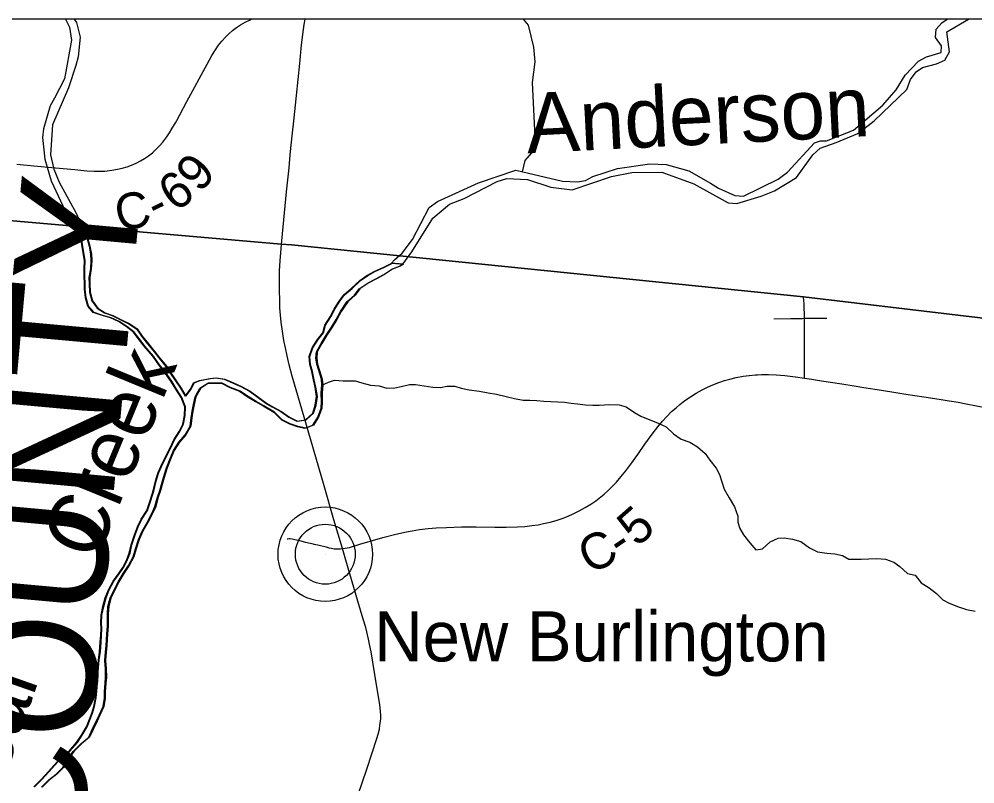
# Model space of a CAD drawing. Extents: x -1.4 to 35.4, y 0 to 22.
# Drawn here: x 3.016 to 4.523, y 18.65 to 19.855 of the extents above; entities that cross this region are included whole.
import ezdxf

# ---------------------------------------------------------------- set-up
doc = ezdxf.new("R2010")
doc.units = 0
for name, color, linetype in [('Default', 7, 'Continuous'), ('GM_X_County_Road', 7, 'Continuous'), ('GM_X_County_Road_Text', 7, 'Continuous'), ('GM_X_County_Text', 7, 'Continuous'), ('GM_X_Major_River', 7, 'Continuous'), ('GM_X_Major_River_Text', 7, 'Continuous'), ('GM_X_Minor_River', 7, 'Continuous'), ('GM_X_Minor_River_Text', 7, 'Continuous'), ('GM_X_State_Route', 7, 'Continuous'), ('GM_X_Township_Road', 7, 'Continuous'), ('GM_X_Unincorporated', 7, 'Continuous'), ('GM_X_Unincorporated_Location', 7, 'Continuous'), ('GM_X_Unincorporated_Text', 7, 'Continuous'), ('SH_Border', 7, 'Continuous'), ('SH_Cut_Line', 7, 'Continuous')]:
    doc.layers.add(name, color=color, linetype=linetype)

msp = doc.modelspace()

# ---------------------------------------------------------------- linework, layer by layer
at = {"layer": 'Default'}
for points in [[(5.9686, 19.8546), (2.2, 19.8546), (2.2, 19.619), (2.3668, 19.6046), (2.4279, 19.5993), (2.9037, 19.5459), (3.4296, 19.5001), (3.4459, 19.4989), (4.2528, 19.417), (5.7921, 19.2341)], [(7.693, 16.8959), (7.7561, 17.6322), (7.8789, 18.9217), (7.8947, 19.0723), (6.8306, 19.1588), (5.7921, 19.2341), (4.2528, 19.417), (3.4459, 19.4989), (3.4296, 19.5001), (2.9037, 19.5459), (2.7894, 18.3098), (2.7365, 17.7956), (2.7172, 17.4718), (2.7109, 17.4025), (2.7066, 17.3545), (2.7033, 17.3163), (2.7006, 17.2849), (2.6906, 17.1666), (2.6843, 17.0961), (2.6688, 16.9164)]]:
    msp.add_lwpolyline(points, dxfattribs=at)
at = {"layer": 'GM_X_County_Road'}
for points in [[(3.0126, 19.6262), (3.0398, 19.6236), (3.0739, 19.6204), (3.1042, 19.6175), (3.1233, 19.6157), (3.1345, 19.615), (3.1431, 19.615), (3.1517, 19.6153), (3.1628, 19.6166), (3.1713, 19.618), (3.1791, 19.6197), (3.1868, 19.622), (3.1938, 19.6246), (3.2011, 19.6278), (3.2077, 19.6312), (3.214, 19.635), (3.2201, 19.6391), (3.2264, 19.6441), (3.2319, 19.6491), (3.2375, 19.6548), (3.2427, 19.6609), (3.249, 19.6693), (3.2532, 19.6754), (3.2572, 19.6817), (3.2628, 19.6913), (3.2649, 19.6951), (3.2697, 19.7038), (3.2809, 19.7246), (3.3127, 19.7837), (3.3204, 19.7973), (3.3259, 19.8063), (3.3308, 19.8135), (3.3359, 19.8199), (3.3418, 19.8264), (3.3472, 19.8316), (3.3529, 19.8365), (3.3593, 19.8415), (3.3656, 19.8457), (3.3726, 19.8498), (3.3793, 19.8532), (3.3824, 19.8546)], [(3.526, 19.0206), (3.5301, 19.0209), (3.5333, 19.0214), (3.5371, 19.0224), (3.5532, 19.0273), (3.5896, 19.0378), (3.61, 19.043), (3.627, 19.0468), (3.6361, 19.0485), (3.6477, 19.0503), (3.6613, 19.0519), (3.6736, 19.0529), (3.6903, 19.0539), (3.7139, 19.0545), (3.7369, 19.0545), (3.7661, 19.0543), (3.7841, 19.0544), (3.8022, 19.0549), (3.8134, 19.0555), (3.8245, 19.0567), (3.8344, 19.0581), (3.843, 19.0598), (3.8533, 19.0622), (3.8629, 19.0649), (3.8724, 19.0681), (3.8817, 19.0717), (3.8897, 19.0752), (3.8992, 19.0799), (3.9085, 19.085), (3.9175, 19.0906), (3.9252, 19.0959), (3.9332, 19.1018), (3.9386, 19.1062), (3.9442, 19.1112), (3.9517, 19.1186), (3.9578, 19.1249), (3.9651, 19.1334), (3.9729, 19.1431), (3.9807, 19.1536), (3.9914, 19.1688), (4.0028, 19.1851), (4.0141, 19.2007), (4.0232, 19.2125), (4.0304, 19.221), (4.0375, 19.2287), (4.0449, 19.2362), (4.0518, 19.2424), (4.058, 19.2475), (4.0659, 19.2535), (4.0745, 19.2595), (4.0835, 19.2651), (4.0932, 19.2705), (4.1015, 19.2747), (4.11, 19.2784), (4.1192, 19.282), (4.128, 19.285), (4.1369, 19.2876), (4.1465, 19.2899), (4.1574, 19.292), (4.1672, 19.2933), (4.1771, 19.2942), (4.1803, 19.2943)], [(4.1803, 19.2943), (4.1863, 19.2946), (4.1975, 19.2945), (4.2099, 19.294), (4.2234, 19.2929), (4.24, 19.2911), (4.2544, 19.289)], [(4.2544, 19.289), (4.2652, 19.2872), (4.2811, 19.2847), (4.313, 19.2798), (4.3327, 19.2767), (4.348, 19.2742), (4.3756, 19.2698), (4.3983, 19.2662), (4.4142, 19.2637), (4.4424, 19.2593), (4.4664, 19.2557), (4.4823, 19.2532), (4.4964, 19.2509), (4.5092, 19.2485), (4.5415, 19.242), (4.5787, 19.2351), (4.6092, 19.229), (4.6702, 19.2174), (4.705, 19.211), (4.7166, 19.2088), (4.7352, 19.2053)]]:
    msp.add_lwpolyline(points, dxfattribs=at)
at = {"layer": 'GM_X_Major_River'}
for p, q in [((3.1228, 19.5121), (3.1137, 19.5129)), ((3.1148, 19.5129), (3.1239, 19.5121)), ((3.6214, 19.4687), (3.6035, 19.4703)), ((3.6046, 19.4703), (3.6225, 19.4687))]:
    msp.add_line(p, q, dxfattribs=at)
for points in [[(3.0893, 19.8546), (3.0959, 19.8418), (3.0992, 19.8212), (3.0879, 19.7603), (3.0724, 19.7298), (3.0653, 19.7182), (3.055, 19.6819), (3.0531, 19.6683), (3.0569, 19.634), (3.0671, 19.5999), (3.0925, 19.5445), (3.0976, 19.5345), (3.1137, 19.5129)], [(3.1031, 19.8546), (3.1067, 19.8492), (3.1126, 19.8259), (3.1093, 19.7951), (3.1059, 19.7815), (3.0945, 19.7464), (3.0688, 19.6881), (3.0658, 19.6406), (3.0713, 19.618), (3.0796, 19.5977), (3.1066, 19.5491), (3.1228, 19.5121)], [(3.6035, 19.4703), (3.6083, 19.4756), (3.6203, 19.4859), (3.6363, 19.5072), (3.663, 19.5576), (3.6761, 19.5672), (3.7403, 19.5969), (3.7993, 19.6164), (3.873, 19.5995), (3.8966, 19.5982), (3.9092, 19.6002), (3.9207, 19.6064), (3.9598, 19.6192), (4.0105, 19.6264), (4.0363, 19.6258), (4.0722, 19.6154), (4.1064, 19.5964), (4.1187, 19.5885), (4.1447, 19.5769), (4.1583, 19.5758), (4.2129, 19.6023), (4.2273, 19.6134), (4.2701, 19.6595), (4.2797, 19.6627), (4.2892, 19.6629), (4.3318, 19.6798), (4.3779, 19.719), (4.399, 19.7432), (4.4132, 19.7665), (4.4339, 19.7881), (4.4466, 19.795), (4.4696, 19.8021), (4.4702, 19.8127), (4.4606, 19.8255), (4.4617, 19.8388), (4.4706, 19.8488), (4.4794, 19.8546)], [(3.6214, 19.4687), (3.6355, 19.4879), (3.6687, 19.5411), (3.695, 19.5633), (3.7177, 19.5719), (3.77, 19.5988), (3.7849, 19.6034), (3.8176, 19.6019), (3.8545, 19.5897), (3.8883, 19.5858), (3.95, 19.6065), (3.9824, 19.6129), (4.0296, 19.6134), (4.0801, 19.5951), (4.1338, 19.5653), (4.1478, 19.5639), (4.1861, 19.5755), (4.2068, 19.5842), (4.2419, 19.605), (4.2674, 19.641), (4.2791, 19.6513), (4.3044, 19.6603), (4.3385, 19.6743), (4.3641, 19.6946), (4.4158, 19.7436), (4.4214, 19.7595), (4.4305, 19.7718), (4.4405, 19.7784), (4.4623, 19.7844), (4.4754, 19.7898), (4.4829, 19.8033), (4.4787, 19.8346), (4.5128, 19.8546)], [(3.2558, 19.2844), (3.2458, 19.2982), (3.2366, 19.3102), (3.2274, 19.3237), (3.2136, 19.3392), (3.2058, 19.3492), (3.1966, 19.3615), (3.185, 19.3701), (3.173, 19.378), (3.1602, 19.3839), (3.1455, 19.388), (3.1334, 19.3924), (3.1249, 19.4025), (3.121, 19.4155), (3.1193, 19.4292), (3.1195, 19.4387), (3.119, 19.4489), (3.1188, 19.4619), (3.1195, 19.474), (3.1174, 19.487), (3.1154, 19.4992), (3.1137, 19.5129)], [(3.2569, 19.2844), (3.247, 19.2982), (3.2377, 19.3102), (3.2285, 19.3237), (3.2147, 19.3392), (3.207, 19.3492), (3.1977, 19.3615), (3.1861, 19.3701), (3.1741, 19.378), (3.1613, 19.3839), (3.1466, 19.388), (3.1345, 19.3924), (3.126, 19.4025), (3.1221, 19.4155), (3.1205, 19.4292), (3.1206, 19.4387), (3.1201, 19.4489), (3.12, 19.4619), (3.1206, 19.474), (3.1186, 19.487), (3.1165, 19.4992), (3.1148, 19.5129)], [(3.1228, 19.5121), (3.1243, 19.5066), (3.1268, 19.497), (3.1292, 19.4845), (3.1297, 19.4742), (3.1291, 19.4613), (3.1265, 19.4477), (3.1267, 19.4378), (3.1272, 19.4245), (3.1311, 19.4107), (3.1392, 19.3991), (3.1509, 19.3921), (3.1629, 19.3877), (3.1765, 19.3809), (3.1896, 19.3746), (3.2013, 19.3668), (3.2094, 19.3552), (3.219, 19.3428), (3.2294, 19.3305), (3.2368, 19.3208), (3.2479, 19.3073), (3.2542, 19.2973), (3.263, 19.2846), (3.2708, 19.273), (3.2781, 19.2607), (3.2867, 19.2716), (3.2911, 19.2814), (3.3006, 19.2854), (3.317, 19.2885), (3.3265, 19.2894), (3.3394, 19.2872), (3.353, 19.2817), (3.3661, 19.2757), (3.3793, 19.2682), (3.3909, 19.26), (3.4051, 19.2498), (3.4152, 19.2436), (3.4288, 19.2365), (3.4415, 19.2275), (3.4543, 19.2211), (3.4676, 19.2235), (3.4792, 19.2339), (3.4832, 19.2464), (3.4854, 19.26), (3.483, 19.2749), (3.4806, 19.2863), (3.4778, 19.2993), (3.4746, 19.3104), (3.4738, 19.3233), (3.4782, 19.3365), (3.4868, 19.3497), (3.495, 19.3601), (3.4983, 19.3722), (3.5065, 19.3854), (3.5128, 19.3974), (3.5199, 19.4087), (3.5281, 19.4203), (3.54, 19.4303), (3.5532, 19.4426), (3.5647, 19.4507), (3.577, 19.4573), (3.5901, 19.4631), (3.6027, 19.4697), (3.6035, 19.4703)], [(3.1239, 19.5121), (3.1254, 19.5066), (3.1279, 19.497), (3.1303, 19.4845), (3.1308, 19.4742), (3.1302, 19.4613), (3.1277, 19.4477), (3.1278, 19.4378), (3.1283, 19.4245), (3.1322, 19.4107), (3.1404, 19.3991), (3.152, 19.3921), (3.1641, 19.3877), (3.1776, 19.3809), (3.1908, 19.3746), (3.2024, 19.3668), (3.2105, 19.3552), (3.2201, 19.3428), (3.2305, 19.3305), (3.2379, 19.3208), (3.249, 19.3073), (3.2553, 19.2973), (3.2642, 19.2846), (3.2719, 19.273), (3.2792, 19.2607), (3.2878, 19.2716), (3.2922, 19.2814), (3.3018, 19.2854), (3.3181, 19.2885), (3.3277, 19.2894), (3.3405, 19.2872), (3.3541, 19.2817), (3.3672, 19.2757), (3.3804, 19.2682), (3.392, 19.26), (3.4062, 19.2498), (3.4163, 19.2436), (3.4299, 19.2365), (3.4426, 19.2275), (3.4554, 19.2211), (3.4687, 19.2235), (3.4803, 19.2339), (3.4844, 19.2464), (3.4865, 19.26), (3.4842, 19.2749), (3.4817, 19.2863), (3.479, 19.2993), (3.4758, 19.3104), (3.4749, 19.3233), (3.4793, 19.3365), (3.4879, 19.3497), (3.4961, 19.3601), (3.4994, 19.3722), (3.5076, 19.3854), (3.5139, 19.3974), (3.521, 19.4087), (3.5292, 19.4203), (3.5412, 19.4303), (3.5543, 19.4426), (3.5659, 19.4507), (3.5781, 19.4573), (3.5912, 19.4631), (3.6038, 19.4697), (3.6046, 19.4703)], [(3.1015, 18.7007), (3.1139, 18.7126), (3.1262, 18.7234), (3.1318, 18.7355), (3.1381, 18.7483), (3.1425, 18.7581), (3.1488, 18.7716), (3.151, 18.7849), (3.1508, 18.7947), (3.1518, 18.8084), (3.1528, 18.8179), (3.1527, 18.8312), (3.1514, 18.8441), (3.1524, 18.8574), (3.1534, 18.8673), (3.1545, 18.8862), (3.1555, 18.898), (3.1559, 18.9174), (3.1565, 18.9291), (3.1598, 18.9424), (3.1725, 18.968), (3.1803, 18.9811), (3.1886, 18.9939), (3.196, 19.0074), (3.1997, 19.0202), (3.2045, 19.0346), (3.2105, 19.0481), (3.218, 19.0617), (3.2263, 19.0767), (3.2306, 19.0865), (3.2339, 19.0997), (3.238, 19.1122), (3.242, 19.125), (3.2457, 19.1379), (3.2489, 19.1477), (3.2545, 19.1624), (3.2597, 19.1752), (3.268, 19.188), (3.2781, 19.1999), (3.2859, 19.2131), (3.2877, 19.2263), (3.289, 19.237), (3.2911, 19.2472), (3.294, 19.2597), (3.3015, 19.2732), (3.3138, 19.2813), (3.3233, 19.2811), (3.3355, 19.2812), (3.3483, 19.2742), (3.3637, 19.2685), (3.3761, 19.2599), (3.3888, 19.2521), (3.4012, 19.2454), (3.4177, 19.2352), (3.43, 19.2231), (3.4428, 19.2168), (3.4549, 19.2128), (3.467, 19.2099), (3.4792, 19.2149), (3.4871, 19.2277), (3.4923, 19.2416), (3.4932, 19.2515), (3.4927, 19.2656), (3.4937, 19.2781), (3.4928, 19.2876), (3.4889, 19.301), (3.4857, 19.3109), (3.4843, 19.3205), (3.4853, 19.3303), (3.4924, 19.3435), (3.5006, 19.3566), (3.5088, 19.3694), (3.5159, 19.3814), (3.523, 19.3942), (3.5332, 19.4092), (3.5448, 19.4199), (3.5526, 19.4297), (3.5664, 19.4389), (3.5787, 19.4455), (3.5914, 19.4521), (3.6037, 19.4606), (3.6159, 19.4656), (3.6214, 19.4687)], [(3.6225, 19.4687), (3.617, 19.4656), (3.6048, 19.4606), (3.5925, 19.4521), (3.5798, 19.4455), (3.5675, 19.4389), (3.5537, 19.4297), (3.5459, 19.4199), (3.5343, 19.4091), (3.5241, 19.3942), (3.517, 19.3814), (3.51, 19.3694), (3.5017, 19.3566), (3.4935, 19.3435), (3.4864, 19.3303), (3.4855, 19.3205), (3.4868, 19.3109), (3.49, 19.301), (3.4939, 19.2876), (3.4949, 19.2781), (3.4939, 19.2656), (3.4943, 19.2515), (3.4934, 19.2416), (3.4882, 19.2277), (3.4803, 19.2149), (3.4681, 19.2099), (3.456, 19.2128), (3.4439, 19.2168), (3.4311, 19.2231), (3.4188, 19.2352), (3.4023, 19.2454), (3.3899, 19.2521), (3.3772, 19.2599), (3.3648, 19.2685), (3.3494, 19.2742), (3.3366, 19.2812), (3.3245, 19.2811), (3.315, 19.2813), (3.3027, 19.2732), (3.2952, 19.2597), (3.2923, 19.2472), (3.2902, 19.237), (3.2888, 19.2263), (3.287, 19.2131), (3.2792, 19.1999), (3.2691, 19.188), (3.2608, 19.1752), (3.2557, 19.1624), (3.25, 19.1477), (3.2468, 19.1379), (3.2431, 19.125), (3.2391, 19.1122), (3.2351, 19.0997), (3.2318, 19.0865), (3.2274, 19.0767), (3.2191, 19.0617), (3.2116, 19.0481), (3.2057, 19.0346), (3.2008, 19.0202), (3.1972, 19.0074), (3.1897, 18.9939), (3.1814, 18.9811), (3.1736, 18.968), (3.1609, 18.9424), (3.1576, 18.9291), (3.157, 18.9174), (3.1566, 18.898), (3.1557, 18.8862), (3.1545, 18.8673), (3.1536, 18.8574), (3.1525, 18.8441), (3.1538, 18.8312), (3.1539, 18.8179), (3.153, 18.8084), (3.1519, 18.7947), (3.1521, 18.7849), (3.15, 18.7716), (3.1436, 18.7581), (3.1393, 18.7483), (3.1329, 18.7355), (3.1274, 18.7234), (3.115, 18.7126), (3.1026, 18.7007)], [(3.0397, 18.6453), (3.0513, 18.6569), (3.0629, 18.6692), (3.0711, 18.6789), (3.0831, 18.6916), (3.0951, 18.7012), (3.1071, 18.7147), (3.1149, 18.7263), (3.1228, 18.7398), (3.1272, 18.7515), (3.1312, 18.7613), (3.134, 18.7715), (3.1366, 18.7855), (3.1379, 18.7958), (3.139, 18.8094), (3.1396, 18.8204), (3.1406, 18.8326), (3.1416, 18.8451), (3.1433, 18.858), (3.1444, 18.8731), (3.1454, 18.8841), (3.1456, 18.894), (3.145, 18.9035), (3.1456, 18.9157), (3.1485, 18.9293), (3.1522, 18.9429), (3.1574, 18.9557), (3.1645, 18.9689), (3.1731, 18.9809), (3.1798, 18.9906), (3.1853, 19.0004), (3.1901, 19.0132), (3.193, 19.0265), (3.1982, 19.0419), (3.203, 19.0548), (3.2086, 19.0668), (3.2176, 19.0803), (3.222, 19.0931), (3.2265, 19.1079), (3.2294, 19.1177), (3.2318, 19.1287), (3.2355, 19.1404), (3.2418, 19.1543), (3.2545, 19.1791), (3.2604, 19.1919), (3.2687, 19.2051), (3.2746, 19.2167), (3.2771, 19.23), (3.2774, 19.244), (3.272, 19.2586), (3.2635, 19.2717), (3.2558, 19.2844)], [(3.0408, 18.6453), (3.0524, 18.6569), (3.064, 18.6692), (3.0722, 18.6789), (3.0842, 18.6916), (3.0962, 18.7012), (3.1082, 18.7147), (3.116, 18.7263), (3.1239, 18.7398), (3.1283, 18.7515), (3.1323, 18.7613), (3.1352, 18.7715), (3.1377, 18.7855), (3.1391, 18.7958), (3.1401, 18.8094), (3.1407, 18.8204), (3.1417, 18.8326), (3.1427, 18.8451), (3.1445, 18.858), (3.1455, 18.8731), (3.1465, 18.8841), (3.1467, 18.894), (3.1461, 18.9035), (3.1467, 18.9157), (3.1497, 18.9293), (3.1534, 18.9429), (3.1585, 18.9557), (3.1656, 18.9689), (3.1742, 18.9809), (3.1809, 18.9906), (3.1864, 19.0004), (3.1912, 19.0132), (3.1941, 19.0265), (3.1994, 19.0419), (3.2042, 19.0548), (3.2097, 19.0668), (3.2187, 19.0803), (3.2232, 19.0931), (3.2276, 19.1079), (3.2305, 19.1177), (3.233, 19.1287), (3.2366, 19.1404), (3.243, 19.1543), (3.2556, 19.1791), (3.2616, 19.1919), (3.2698, 19.2051), (3.2757, 19.2167), (3.2783, 19.23), (3.2785, 19.244), (3.2731, 19.2586), (3.2647, 19.2717), (3.2569, 19.2844)], [(3.0518, 18.6447), (3.0634, 18.6563), (3.075, 18.6652), (3.0854, 18.6756), (3.0925, 18.688), (3.1015, 18.7007)], [(3.1026, 18.7007), (3.0936, 18.688), (3.0866, 18.6756), (3.0761, 18.6652), (3.0645, 18.6563), (3.0529, 18.6447)]]:
    msp.add_lwpolyline(points, dxfattribs=at)
at = {"layer": 'GM_X_Minor_River'}
for points in [[(3.8101, 19.6139), (3.8141, 19.6317), (3.8281, 19.6481), (3.8306, 19.6587), (3.8258, 19.7546), (3.8299, 19.7872), (3.8277, 19.8104), (3.8194, 19.8452), (3.8115, 19.8546)], [(3.4937, 19.2781), (3.5041, 19.2828), (3.5136, 19.2857), (3.5273, 19.2846), (3.5368, 19.2845), (3.5463, 19.2846), (3.5565, 19.2818), (3.5704, 19.2781), (3.5837, 19.2771), (3.5958, 19.273), (3.6087, 19.2739), (3.6186, 19.276), (3.6316, 19.2788), (3.6411, 19.279), (3.6547, 19.2768), (3.6687, 19.275), (3.6805, 19.2744), (3.6908, 19.2761), (3.7033, 19.2762), (3.7131, 19.2733), (3.726, 19.2708), (3.7422, 19.2682), (3.7555, 19.266), (3.7691, 19.2635), (3.7842, 19.2598), (3.7971, 19.2568), (3.8111, 19.2543), (3.8213, 19.2541), (3.8323, 19.2535), (3.8437, 19.2529), (3.8543, 19.2523), (3.8653, 19.2517), (3.8759, 19.2511), (3.8865, 19.2497), (3.8964, 19.2484), (3.9093, 19.247), (3.9206, 19.2464), (3.9305, 19.2466), (3.9476, 19.2474), (3.962, 19.2471), (3.973, 19.2438), (3.9865, 19.2348), (3.9966, 19.2289), (4.0105, 19.2233), (4.0226, 19.2185), (4.0361, 19.2122), (4.0481, 19.2013), (4.0597, 19.1927), (4.0736, 19.1879), (4.0856, 19.1808), (4.0976, 19.1703), (4.1053, 19.1599), (4.115, 19.1472), (4.1205, 19.1372), (4.1276, 19.1142), (4.1357, 19.1004), (4.1438, 19.0862), (4.1495, 19.0716), (4.149, 19.0621), (4.1522, 19.0522), (4.1584, 19.0422), (4.1681, 19.0295), (4.1777, 19.0186), (4.188, 19.02), (4.2004, 19.0311), (4.2126, 19.0366), (4.2221, 19.0375), (4.2354, 19.0353), (4.2486, 19.0317), (4.2621, 19.0215), (4.2749, 19.0152), (4.2896, 19.013), (4.3021, 19.012), (4.3142, 19.0095), (4.3244, 19.0036), (4.3434, 19.0039), (4.3559, 19.0041), (4.3684, 19.005), (4.3821, 19.0036), (4.3949, 18.9991), (4.4046, 18.9921), (4.4166, 18.9812), (4.4287, 18.9787), (4.4383, 18.9663), (4.4507, 18.9585), (4.4626, 18.9495), (4.4723, 18.9398), (4.4825, 18.9347), (4.4972, 18.9287), (4.5096, 18.9246), (4.5232, 18.9217)]]:
    msp.add_lwpolyline(points, dxfattribs=at)
at = {"layer": 'GM_X_State_Route'}
for points in [[(3.4298, 19.4995), (3.4316, 19.5165), (3.4381, 19.5826), (3.4419, 19.6204), (3.4439, 19.6409), (3.4454, 19.656), (3.4474, 19.6755), (3.4493, 19.6939), (3.4535, 19.7341), (3.4587, 19.7848), (3.4615, 19.8139), (3.4635, 19.8305), (3.4658, 19.8459), (3.4674, 19.8546)], [(3.5589, 18.9093), (3.5504, 18.9377), (3.5315, 19.0021), (3.526, 19.0206), (3.5125, 19.0658), (3.4971, 19.1195), (3.4719, 19.206), (3.447, 19.292), (3.4422, 19.3099), (3.4388, 19.3239), (3.4361, 19.3369), (3.4339, 19.3483), (3.4315, 19.3632), (3.4297, 19.3772), (3.4286, 19.3884), (3.4276, 19.4), (3.4272, 19.4118), (3.4267, 19.427), (3.4268, 19.4581), (3.4277, 19.4738), (3.4298, 19.4995)], [(3.5504, 18.6316), (3.5643, 18.6728), (3.5802, 18.7211), (3.5824, 18.7283), (3.5842, 18.7358), (3.5852, 18.742), (3.5861, 18.7482), (3.5865, 18.7534), (3.5864, 18.7574), (3.586, 18.7636), (3.5848, 18.7746), (3.5804, 18.8027), (3.574, 18.8414), (3.5711, 18.8577), (3.5689, 18.8701), (3.5671, 18.878), (3.5628, 18.8961), (3.5589, 18.9093)]]:
    msp.add_lwpolyline(points, dxfattribs=at)
at = {"layer": 'GM_X_Township_Road'}
for points in [[(4.2543, 19.3832), (4.2537, 19.4059), (4.253, 19.4164)], [(4.2061, 19.3824), (4.2328, 19.3828), (4.2482, 19.3829), (4.2512, 19.3831), (4.2543, 19.3832), (4.2612, 19.3834), (4.2897, 19.3835)], [(4.2544, 19.289), (4.2544, 19.3338), (4.2544, 19.358), (4.2543, 19.3832)], [(3.4391, 19.0357), (3.44, 19.036), (3.4422, 19.0364), (3.4439, 19.0365), (3.4468, 19.036), (3.451, 19.035), (3.4582, 19.033), (3.4678, 19.0305), (3.475, 19.0288), (3.4799, 19.0277), (3.4809, 19.0274)], [(3.4809, 19.0274), (3.4841, 19.0268), (3.4871, 19.0262), (3.4913, 19.0254), (3.4962, 19.0243), (3.5003, 19.0232), (3.5045, 19.0218), (3.5088, 19.0209), (3.5132, 19.0203), (3.5159, 19.0201), (3.519, 19.0201), (3.5228, 19.0203), (3.526, 19.0206)]]:
    msp.add_lwpolyline(points, dxfattribs=at)
at = {"layer": 'GM_X_Unincorporated'}
for radius in [0.0744, 0.0472]:
    msp.add_circle((3.499, 19.0116), radius, dxfattribs=at)
at = {"layer": 'GM_X_Unincorporated_Location'}
msp.add_line((3.499, 19.0116), (3.499, 19.0116), dxfattribs=at)
at = {"layer": 'SH_Border'}
msp.add_lwpolyline([(9, 19.8546), (2.2, 19.8546), (2.2, 13.0546), (9, 13.0546)], close=True, dxfattribs=at)
at = {"layer": 'SH_Cut_Line'}
msp.add_lwpolyline([(9, 18.9633), (9, 19.8546), (2.2, 19.8546), (2.2, 19.619), (2.3668, 19.6046), (2.4279, 19.5993), (2.9037, 19.5459), (3.4296, 19.5001), (3.4459, 19.4989), (4.2528, 19.417), (5.7921, 19.2341), (6.8306, 19.1588), (7.8947, 19.0723), (8.143, 19.049)], close=True, dxfattribs=at)
msp.add_lwpolyline([(9, 13.0546), (9, 18.9633), (8.143, 19.049), (7.8947, 19.0723), (6.8306, 19.1588), (5.7921, 19.2341), (4.2528, 19.417), (3.4459, 19.4989), (3.4296, 19.5001), (2.9037, 19.5459), (2.7894, 18.3098), (2.7365, 17.7956), (2.7172, 17.4718), (2.7109, 17.4025), (2.7066, 17.3545), (2.7033, 17.3163), (2.7006, 17.2849), (2.6906, 17.1666), (2.6843, 17.0961), (2.6688, 16.9164)], dxfattribs=at)

# ---------------------------------------------------------------- texts
at = {"layer": 'GM_X_County_Road_Text'}
for s, rotation, p in [('9', 48.7477, (3.3013, 19.5794)), ('6', 35.6806, (3.2626, 19.5496)), ('C', 13.1181, (3.1747, 19.5189)), ('-', 26.1925, (3.2331, 19.5342)), ('5', 41.262, (3.9906, 19.0217)), ('C', 25.9332, (3.9155, 18.9791)), ('-', 34.0106, (3.9651, 19.0038))]:
    msp.add_text(s, height=0.0568, rotation=rotation, dxfattribs=at).set_placement(p)
at = {"layer": 'GM_X_County_Text'}
msp.add_text('CLINTON COUNTY', height=0.189394, rotation=84.8034, dxfattribs=at).set_placement((3.006, 17.3544))
at = {"layer": 'GM_X_Major_River_Text'}
for s, rotation, p in [('Creek', 67.6039, (3.1372, 18.9978)), ('Caesar', 70.6001, (2.9165, 18.4406))]:
    msp.add_text(s, height=0.09474, rotation=rotation, dxfattribs=at).set_placement(p)
at = {"layer": 'GM_X_Minor_River_Text'}
msp.add_text('Anderson', height=0.0947, rotation=2.9102, dxfattribs=at).set_placement((3.8177, 19.643))
at = {"layer": 'GM_X_Unincorporated_Text'}
msp.add_text('New Burlington', height=0.078977, rotation=0, dxfattribs=at).set_placement((3.5762, 18.8427))

doc.saveas('drawing.dxf')
